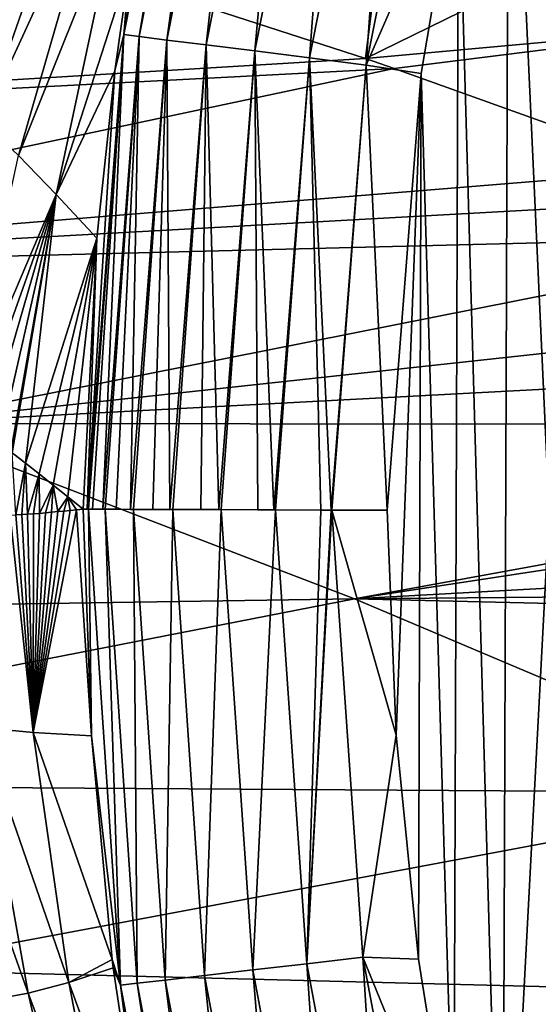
# Model space of a CAD drawing. Header units: metres. Extents: x -90 to 304, y -90 to 74.
# Tile 416 of 570: x 226.76 to 228.46, y 30.68 to 33.92. Entities that reach past the tile are written whole.
import ezdxf

# ---------------------------------------------------------------- set-up
doc = ezdxf.new("R2010")
doc.units = ezdxf.units.M
doc.layers.add('solid_21662050_350', color=7, linetype='CONTINUOUS')

msp = doc.modelspace()

# ---------------------------------------------------------------- linework, layer by layer
at = {"layer": 'solid_21662050_350'}
for points in [[(228.5, 32.299999, 8.134833), (228.367325, 35.188633, 8.134833), (228.577332, 35.903278, 8.134833)], [(227.404526, 35.405941, 8.97093), (227.100723, 33.871655, 8.970931), (227.339981, 35.204258, 9.135495)], [(227.151337, 33.865173, 8.781378), (227.100723, 33.871655, 8.970931), (227.404526, 35.405941, 8.97093)], [(227.454025, 35.393566, 8.781378), (227.151337, 33.865173, 8.781378), (227.404526, 35.405941, 8.97093)], [(227.242218, 33.853848, 8.598307), (227.151337, 33.865173, 8.781378), (227.454025, 35.393566, 8.781378)], [(227.542938, 35.371632, 8.598307), (227.242218, 33.853848, 8.598307), (227.454025, 35.393566, 8.781378)], [(227.371292, 33.837788, 8.434505), (227.242218, 33.853848, 8.598307), (227.542938, 35.371632, 8.598307)], [(227.669235, 35.340496, 8.434505), (227.371292, 33.837788, 8.434505), (227.542938, 35.371632, 8.598307)], [(227.531326, 33.817692, 8.30135), (227.371292, 33.837788, 8.434505), (227.669235, 35.340496, 8.434505)], [(227.82579, 35.301731, 8.301349), (227.531326, 33.817692, 8.30135), (227.669235, 35.340496, 8.434505)], [(227.711166, 33.795002, 8.206318), (227.531326, 33.817692, 8.30135), (227.82579, 35.301731, 8.301349)], [(228.001724, 35.258068, 8.206318), (227.711166, 33.795002, 8.206318), (227.82579, 35.301731, 8.301349)], [(227.898178, 33.771461, 8.151686), (227.711166, 33.795002, 8.206318), (228.001724, 35.258068, 8.206318)], [(228.184677, 35.212715, 8.151686), (227.898178, 33.771461, 8.151686), (228.001724, 35.258068, 8.206318)], [(227.100723, 33.871655, 8.970931), (227.286102, 34.973377, 9.133509), (227.339981, 35.204258, 9.135495)], [(228.20105, 34.467457, 8.134833), (227.898178, 33.771461, 8.151686), (228.184677, 35.212715, 8.151686)], [(228.345901, 29.385458, 8.134833), (228.20105, 34.467457, 8.134833), (228.367325, 35.188633, 8.134833)], [(228.5, 32.299999, 8.134833), (228.345901, 29.385458, 8.134833), (228.367325, 35.188633, 8.134833)], [(227.100723, 33.871655, 8.970931), (227.119492, 34.093155, 9.124818), (227.286102, 34.973377, 9.133509)], [(226.767731, 34.7966, 48.821548), (226.276611, 33.77169, 48.563751), (226.143448, 33.776379, 54.137291)], [(226.651169, 34.780197, 54.429947), (226.767731, 34.7966, 48.821548), (226.143448, 33.776379, 54.137291)], [(226.767731, 34.7966, 48.821548), (226.860886, 34.768944, 42.89035), (226.276611, 33.77169, 48.563751)], [(226.860886, 34.768944, 42.89035), (226.401184, 33.73666, 42.663277), (226.276611, 33.77169, 48.563751)], [(226.860886, 34.768944, 42.89035), (226.933517, 34.698795, 36.646793), (226.401184, 33.73666, 42.663277)], [(226.933517, 34.698795, 36.646793), (226.520096, 33.672966, 36.45026), (226.401184, 33.73666, 42.663277)], [(226.933517, 34.698795, 36.646793), (226.99054, 34.591015, 30.128439), (226.520096, 33.672966, 36.45026)], [(226.99054, 34.591015, 30.128439), (226.636902, 33.58403, 29.96656), (226.520096, 33.672966, 36.45026)], [(226.99054, 34.591015, 30.128439), (227.036911, 34.450607, 23.369116), (226.636902, 33.58403, 29.96656)], [(227.036911, 34.450607, 23.369116), (226.755173, 33.473446, 23.249544), (226.636902, 33.58403, 29.96656)], [(227.036911, 34.450607, 23.369116), (227.07814, 34.283428, 16.371611), (226.755173, 33.473446, 23.249544)], [(229.258606, 34.461746, 144.519043), (227.895798, 33.792503, 147.06842), (229.208801, 33.912998, 147.279755)], [(229.258606, 34.461746, 144.519043), (227.962158, 34.330994, 144.331009), (227.895798, 33.792503, 147.06842)], [(228.20105, 34.467457, 8.134833), (228.078934, 33.744019, 8.134833), (227.898178, 33.771461, 8.151686)], [(228.186508, 30.101936, 8.134833), (228.078934, 33.744019, 8.134833), (228.20105, 34.467457, 8.134833)], [(228.186508, 30.101936, 8.134833), (228.20105, 34.467457, 8.134833), (228.345901, 29.385458, 8.134833)], [(227.962158, 34.330994, 144.331009), (227.002945, 34.082264, 144.94162), (227.895798, 33.792503, 147.06842)], [(227.07814, 34.283428, 16.371611), (226.879044, 33.345764, 16.302416), (226.755173, 33.473446, 23.249544)], [(227.07814, 34.283428, 16.371611), (227.119492, 34.093155, 9.124818), (226.879044, 33.345764, 16.302416)], [(223.375427, 33.51952, 144.869507), (227.002945, 34.082264, 144.94162), (226.651611, 34.188229, 144.10199)], [(223.375427, 33.51952, 144.869507), (227.895798, 33.792503, 147.06842), (227.002945, 34.082264, 144.94162)], [(227.119492, 34.093155, 9.124818), (227.07135, 33.752766, 9.120951), (226.879044, 33.345764, 16.302416)], [(227.100723, 33.871655, 8.970931), (227.07135, 33.752766, 9.120951), (227.119492, 34.093155, 9.124818)], [(229.208801, 33.912998, 147.279755), (227.895798, 33.792503, 147.06842), (227.98941, 33.760483, 147.290909)], [(229.208801, 33.912998, 147.279755), (227.98941, 33.760483, 147.290909), (228.918716, 33.426765, 149.494019)], [(227.100723, 33.871655, 8.970931), (226.980377, 32.31023, 8.969101), (227.07135, 33.752766, 9.120951)], [(226.984604, 32.310154, 8.945651), (226.980377, 32.31023, 8.969101), (227.100723, 33.871655, 8.970931)], [(226.998428, 32.30994, 8.884306), (226.984604, 32.310154, 8.945651), (227.100723, 33.871655, 8.970931)], [(227.03154, 32.3097, 8.780203), (226.998428, 32.30994, 8.884306), (227.100723, 33.871655, 8.970931)], [(227.151337, 33.865173, 8.781378), (227.03154, 32.3097, 8.780203), (227.100723, 33.871655, 8.970931)], [(227.039124, 32.309685, 8.760789), (227.03154, 32.3097, 8.780203), (227.151337, 33.865173, 8.781378)], [(227.076233, 32.309639, 8.679493), (227.039124, 32.309685, 8.760789), (227.151337, 33.865173, 8.781378)], [(227.122986, 32.309566, 8.597816), (227.076233, 32.309639, 8.679493), (227.151337, 33.865173, 8.781378)], [(227.242218, 33.853848, 8.598307), (227.122986, 32.309566, 8.597816), (227.151337, 33.865173, 8.781378)], [(227.13237, 32.309547, 8.583337), (227.122986, 32.309566, 8.597816), (227.242218, 33.853848, 8.598307)], [(227.196808, 32.309422, 8.496482), (227.13237, 32.309547, 8.583337), (227.242218, 33.853848, 8.598307)], [(227.252716, 32.30928, 8.434542), (227.196808, 32.309422, 8.496482), (227.242218, 33.853848, 8.598307)], [(227.371292, 33.837788, 8.434505), (227.252716, 32.30928, 8.434542), (227.242218, 33.853848, 8.598307)], [(227.262131, 32.30925, 8.425063), (227.252716, 32.30928, 8.434542), (227.371292, 33.837788, 8.434505)], [(227.354355, 32.308918, 8.34414), (227.262131, 32.30925, 8.425063), (227.371292, 33.837788, 8.434505)], [(227.413513, 32.30867, 8.301701), (227.354355, 32.308918, 8.34414), (227.371292, 33.837788, 8.434505)], [(227.531326, 33.817692, 8.30135), (227.413513, 32.30867, 8.301701), (227.371292, 33.837788, 8.434505)], [(223.375427, 33.51952, 144.869507), (227.98941, 33.760483, 147.290909), (227.895798, 33.792503, 147.06842)], [(227.421417, 32.308636, 8.296507), (227.413513, 32.30867, 8.301701), (227.531326, 33.817692, 8.30135)], [(227.541336, 32.308102, 8.22976), (227.421417, 32.308636, 8.296507), (227.531326, 33.817692, 8.30135)], [(227.594299, 32.307865, 8.206717), (227.541336, 32.308102, 8.22976), (227.531326, 33.817692, 8.30135)], [(227.711166, 33.795002, 8.206318), (227.594299, 32.307865, 8.206717), (227.531326, 33.817692, 8.30135)], [(227.599686, 32.307842, 8.204576), (227.594299, 32.307865, 8.206717), (227.711166, 33.795002, 8.206318)], [(227.748734, 32.30722, 8.158854), (227.599686, 32.307842, 8.204576), (227.711166, 33.795002, 8.206318)], [(227.782684, 32.307095, 8.151895), (227.748734, 32.30722, 8.158854), (227.711166, 33.795002, 8.206318)], [(227.898178, 33.771461, 8.151686), (227.782684, 32.307095, 8.151895), (227.711166, 33.795002, 8.206318)], [(223.375427, 33.51952, 144.869507), (224.862762, 33.097019, 148.423386), (227.98941, 33.760483, 147.290909)], [(224.862762, 33.097019, 148.423386), (228.918716, 33.426765, 149.494019), (227.98941, 33.760483, 147.290909)], [(227.785217, 32.307083, 8.151422), (227.782684, 32.307095, 8.151895), (227.898178, 33.771461, 8.151686)], [(227.966629, 32.306526, 8.134833), (227.785217, 32.307083, 8.151422), (227.898178, 33.771461, 8.151686)], [(228.078934, 33.744019, 8.134833), (227.966629, 32.306526, 8.134833), (227.898178, 33.771461, 8.151686)], [(227.07135, 33.752766, 9.120951), (227.012466, 33.201481, 9.114047), (226.879044, 33.345764, 16.302416)], [(226.980377, 32.31023, 8.969101), (227.012466, 33.201481, 9.114047), (227.07135, 33.752766, 9.120951)], [(227.99614, 31.566664, 8.134833), (227.966629, 32.306526, 8.134833), (228.078934, 33.744019, 8.134833)], [(227.99614, 31.566664, 8.134833), (228.078934, 33.744019, 8.134833), (228.069656, 30.83004, 8.134833)], [(228.069656, 30.83004, 8.134833), (228.078934, 33.744019, 8.134833), (228.186508, 30.101936, 8.134833)], [(226.56955, 32.620193, 22.530025), (226.755173, 33.473446, 23.249544), (226.879044, 33.345764, 16.302416)], [(224.862762, 33.097019, 148.423386), (229.162186, 33.334789, 150.069229), (228.918716, 33.426765, 149.494019)], [(226.609589, 32.590912, 21.048088), (226.56955, 32.620193, 22.530025), (226.879044, 33.345764, 16.302416)], [(226.650345, 32.560394, 19.564837), (226.609589, 32.590912, 21.048088), (226.879044, 33.345764, 16.302416)], [(226.691895, 32.528763, 18.081778), (226.650345, 32.560394, 19.564837), (226.879044, 33.345764, 16.302416)], [(226.729477, 32.499752, 16.767118), (226.691895, 32.528763, 18.081778), (226.879044, 33.345764, 16.302416)], [(226.73439, 32.495914, 16.596834), (226.729477, 32.499752, 16.767118), (226.879044, 33.345764, 16.302416)], [(226.778, 32.46175, 15.108296), (226.73439, 32.495914, 16.596834), (226.879044, 33.345764, 16.302416)], [(226.778, 32.46175, 15.108296), (226.879044, 33.345764, 16.302416), (227.012466, 33.201481, 9.114047)], [(224.862762, 33.097019, 148.423386), (229.479141, 33.212086, 150.817947), (229.162186, 33.334789, 150.069229)], [(224.862762, 33.097019, 148.423386), (226.357391, 32.591881, 151.963257), (229.479141, 33.212086, 150.817947)], [(226.357391, 32.591881, 151.963257), (230.030762, 32.991089, 152.118942), (229.479141, 33.212086, 150.817947)], [(226.822845, 32.426395, 13.61647), (226.778, 32.46175, 15.108296), (227.012466, 33.201481, 9.114047)], [(226.869171, 32.389267, 12.117958), (226.822845, 32.426395, 13.61647), (227.012466, 33.201481, 9.114047)], [(226.917191, 32.350517, 10.612675), (226.869171, 32.389267, 12.117958), (227.012466, 33.201481, 9.114047)], [(226.917191, 32.350517, 10.612675), (227.012466, 33.201481, 9.114047), (226.967117, 32.310394, 9.101087)], [(226.980377, 32.31023, 8.969101), (226.967117, 32.310394, 9.101087), (227.012466, 33.201481, 9.114047)], [(226.357391, 32.591881, 151.963257), (230.469131, 32.809986, 153.146957), (230.030762, 32.991089, 152.118942)], [(226.357391, 32.591881, 151.963257), (230.99115, 32.587456, 154.369614), (230.469131, 32.809986, 153.146957)], [(226.357391, 32.591881, 151.963257), (223.239975, 31.945251, 153.056808), (227.859222, 32.015354, 155.498154)], [(226.357391, 32.591881, 151.963257), (227.859222, 32.015354, 155.498154), (230.99115, 32.587456, 154.369614)], [(227.859222, 32.015354, 155.498154), (231.151917, 32.517296, 154.746704), (230.99115, 32.587456, 154.369614)], [(226.778, 32.46175, 15.108296), (226.746185, 32.291077, 15.996093), (226.73439, 32.495914, 16.596834)], [(227.859222, 32.015354, 155.498154), (231.791443, 32.23241, 156.242905), (231.151917, 32.517296, 154.746704)], [(226.778, 32.46175, 15.108296), (226.765228, 32.292088, 15.37411), (226.746185, 32.291077, 15.996093)], [(226.778, 32.46175, 15.108296), (226.78447, 32.293312, 14.751267), (226.765228, 32.292088, 15.37411)], [(226.822845, 32.426395, 13.61647), (226.78447, 32.293312, 14.751267), (226.778, 32.46175, 15.108296)], [(226.822845, 32.426395, 13.61647), (226.803879, 32.294785, 14.127829), (226.78447, 32.293312, 14.751267)], [(226.822845, 32.426395, 13.61647), (226.823471, 32.296436, 13.50359), (226.803879, 32.294785, 14.127829)], [(226.869171, 32.389267, 12.117958), (226.823471, 32.296436, 13.50359), (226.822845, 32.426395, 13.61647)], [(226.869171, 32.389267, 12.117958), (226.843292, 32.298222, 12.878321), (226.823471, 32.296436, 13.50359)], [(226.869171, 32.389267, 12.117958), (226.863327, 32.300072, 12.251787), (226.843292, 32.298222, 12.878321)], [(226.869171, 32.389267, 12.117958), (226.883606, 32.301975, 11.623927), (226.863327, 32.300072, 12.251787)], [(226.917191, 32.350517, 10.612675), (226.883606, 32.301975, 11.623927), (226.869171, 32.389267, 12.117958)], [(226.917191, 32.350517, 10.612675), (226.904114, 32.303967, 10.994922), (226.883606, 32.301975, 11.623927)], [(226.917191, 32.350517, 10.612675), (226.924866, 32.306034, 10.364778), (226.904114, 32.303967, 10.994922)], [(226.917191, 32.350517, 10.612675), (226.967117, 32.310394, 9.101087), (226.945862, 32.308182, 9.733499)], [(226.917191, 32.350517, 10.612675), (226.945862, 32.308182, 9.733499), (226.924866, 32.306034, 10.364778)], [(226.945862, 32.308182, 9.733499), (226.994415, 31.564325, 9.107833), (226.803238, 31.574896, 16.361383)], [(226.924866, 32.306034, 10.364778), (226.945862, 32.308182, 9.733499), (226.803238, 31.574896, 16.361383)], [(226.904114, 32.303967, 10.994922), (226.924866, 32.306034, 10.364778), (226.803238, 31.574896, 16.361383)], [(226.883606, 32.301975, 11.623927), (226.904114, 32.303967, 10.994922), (226.803238, 31.574896, 16.361383)], [(226.863327, 32.300072, 12.251787), (226.883606, 32.301975, 11.623927), (226.803238, 31.574896, 16.361383)], [(226.843292, 32.298222, 12.878321), (226.863327, 32.300072, 12.251787), (226.803238, 31.574896, 16.361383)], [(226.945862, 32.308182, 9.733499), (226.967117, 32.310394, 9.101087), (226.994415, 31.564325, 9.107833)], [(226.984604, 32.310154, 8.945651), (226.994415, 31.564325, 9.107833), (226.967117, 32.310394, 9.101087)], [(226.984604, 32.310154, 8.945651), (226.967117, 32.310394, 9.101087), (226.980377, 32.31023, 8.969101)], [(227.090317, 30.744139, 8.947236), (226.994415, 31.564325, 9.107833), (226.984604, 32.310154, 8.945651)], [(227.03154, 32.3097, 8.780203), (226.984604, 32.310154, 8.945651), (226.998428, 32.30994, 8.884306)], [(227.039124, 32.309685, 8.760789), (226.984604, 32.310154, 8.945651), (227.03154, 32.3097, 8.780203)], [(227.090317, 30.744139, 8.947236), (226.984604, 32.310154, 8.945651), (227.039124, 32.309685, 8.760789)], [(227.122986, 32.309566, 8.597816), (227.039124, 32.309685, 8.760789), (227.076233, 32.309639, 8.679493)], [(227.13237, 32.309547, 8.583337), (227.039124, 32.309685, 8.760789), (227.122986, 32.309566, 8.597816)], [(227.144348, 30.750246, 8.761939), (227.039124, 32.309685, 8.760789), (227.13237, 32.309547, 8.583337)], [(227.144348, 30.750246, 8.761939), (227.090317, 30.744139, 8.947236), (227.039124, 32.309685, 8.760789)], [(227.252716, 32.30928, 8.434542), (227.13237, 32.309547, 8.583337), (227.196808, 32.309422, 8.496482)], [(227.262131, 32.30925, 8.425063), (227.13237, 32.309547, 8.583337), (227.252716, 32.30928, 8.434542)], [(227.237091, 30.761023, 8.583852), (227.13237, 32.309547, 8.583337), (227.262131, 32.30925, 8.425063)], [(227.144348, 30.750246, 8.761939), (227.13237, 32.309547, 8.583337), (227.237091, 30.761023, 8.583852)], [(227.237091, 30.761023, 8.583852), (227.262131, 32.30925, 8.425063), (227.366348, 30.776039, 8.425043)], [(227.413513, 32.30867, 8.301701), (227.262131, 32.30925, 8.425063), (227.354355, 32.308918, 8.34414)], [(227.421417, 32.308636, 8.296507), (227.262131, 32.30925, 8.425063), (227.413513, 32.30867, 8.301701)], [(227.366348, 30.776039, 8.425043), (227.262131, 32.30925, 8.425063), (227.421417, 32.308636, 8.296507)], [(227.366348, 30.776039, 8.425043), (227.421417, 32.308636, 8.296507), (227.525101, 30.794312, 8.296158)], [(227.594299, 32.307865, 8.206717), (227.421417, 32.308636, 8.296507), (227.541336, 32.308102, 8.22976)], [(227.599686, 32.307842, 8.204576), (227.421417, 32.308636, 8.296507), (227.594299, 32.307865, 8.206717)], [(227.525101, 30.794312, 8.296158), (227.421417, 32.308636, 8.296507), (227.599686, 32.307842, 8.204576)], [(227.525101, 30.794312, 8.296158), (227.599686, 32.307842, 8.204576), (227.702713, 30.814661, 8.204169)], [(227.702713, 30.814661, 8.204169), (227.599686, 32.307842, 8.204576), (227.748734, 32.30722, 8.158854)], [(227.702713, 30.814661, 8.204169), (227.748734, 32.30722, 8.158854), (227.782684, 32.307095, 8.151895)], [(227.702713, 30.814661, 8.204169), (227.782684, 32.307095, 8.151895), (227.785217, 32.307083, 8.151422)], [(227.702713, 30.814661, 8.204169), (227.785217, 32.307083, 8.151422), (227.887177, 30.83584, 8.151209)], [(227.99614, 31.566664, 8.134833), (227.785217, 32.307083, 8.151422), (227.966629, 32.306526, 8.134833)], [(227.887177, 30.83584, 8.151209), (227.785217, 32.307083, 8.151422), (227.99614, 31.566664, 8.134833)], [(228.5, 32.299999, 8.134833), (228.547318, 28.681807, 8.134833), (228.345901, 29.385458, 8.134833)], [(226.72731, 32.290268, 16.617212), (226.803238, 31.574896, 16.361383), (226.629456, 31.591814, 23.298445)], [(226.72731, 32.290268, 16.617212), (226.746185, 32.291077, 15.996093), (226.803238, 31.574896, 16.361383)], [(226.746185, 32.291077, 15.996093), (226.765228, 32.292088, 15.37411), (226.803238, 31.574896, 16.361383)], [(226.765228, 32.292088, 15.37411), (226.78447, 32.293312, 14.751267), (226.803238, 31.574896, 16.361383)], [(226.78447, 32.293312, 14.751267), (226.803879, 32.294785, 14.127829), (226.803238, 31.574896, 16.361383)], [(226.823471, 32.296436, 13.50359), (226.843292, 32.298222, 12.878321), (226.803238, 31.574896, 16.361383)], [(226.803879, 32.294785, 14.127829), (226.823471, 32.296436, 13.50359), (226.803238, 31.574896, 16.361383)], [(227.859222, 32.015354, 155.498154), (232.181854, 32.05397, 157.153915), (231.791443, 32.23241, 156.242905)], [(227.859222, 32.015354, 155.498154), (232.499908, 31.905853, 157.895996), (232.181854, 32.05397, 157.153915)], [(223.239975, 31.945251, 153.056808), (224.745438, 31.406462, 156.612488), (227.859222, 32.015354, 155.498154)], [(227.859222, 32.015354, 155.498154), (224.745438, 31.406462, 156.612488), (229.367493, 31.376673, 159.033463)], [(227.859222, 32.015354, 155.498154), (229.367493, 31.376673, 159.033463), (232.499908, 31.905853, 157.895996)], [(226.468903, 31.612093, 29.934532), (226.786957, 30.717642, 23.294224), (226.660934, 30.695074, 29.923876)], [(226.468903, 31.612093, 29.934532), (226.629456, 31.591814, 23.298445), (226.786957, 30.717642, 23.294224)], [(226.629456, 31.591814, 23.298445), (226.920242, 30.752483, 16.3627), (226.786957, 30.717642, 23.294224)], [(226.629456, 31.591814, 23.298445), (226.803238, 31.574896, 16.361383), (226.920242, 30.752483, 16.3627)], [(226.803238, 31.574896, 16.361383), (227.062363, 30.827988, 9.113255), (226.920242, 30.752483, 16.3627)], [(226.803238, 31.574896, 16.361383), (226.994415, 31.564325, 9.107833), (227.062363, 30.827988, 9.113255)], [(227.090317, 30.744139, 8.947236), (227.062363, 30.827988, 9.113255), (226.994415, 31.564325, 9.107833)], [(227.887177, 30.83584, 8.151209), (227.99614, 31.566664, 8.134833), (228.069656, 30.83004, 8.134833)], [(224.745438, 31.406462, 156.612488), (226.26944, 30.795679, 160.197952), (229.367493, 31.376673, 159.033463)], [(229.367493, 31.376673, 159.033463), (226.26944, 30.795679, 160.197952), (230.878891, 30.677896, 162.56163)], [(227.062363, 30.827988, 9.113255), (227.065613, 30.801216, 9.11343), (226.920242, 30.752483, 16.3627)], [(227.090317, 30.744139, 8.947236), (227.065613, 30.801216, 9.11343), (227.062363, 30.827988, 9.113255)], [(227.805099, 29.302711, 8.296158), (227.525101, 30.794312, 8.296158), (227.702713, 30.814661, 8.204169)], [(227.979034, 29.344, 8.204169), (227.702713, 30.814661, 8.204169), (227.887177, 30.83584, 8.151209)], [(227.805099, 29.302711, 8.296158), (227.702713, 30.814661, 8.204169), (227.979034, 29.344, 8.204169)], [(227.887177, 30.83584, 8.151209), (228.069656, 30.83004, 8.134833), (228.186508, 30.101936, 8.134833)], [(228.159668, 29.386925, 8.151209), (227.887177, 30.83584, 8.151209), (228.186508, 30.101936, 8.134833)], [(227.979034, 29.344, 8.204169), (227.887177, 30.83584, 8.151209), (228.159668, 29.386925, 8.151209)], [(226.26944, 30.795679, 160.197952), (223.185974, 30.171232, 161.342117), (227.80159, 30.119324, 163.790222)], [(226.26944, 30.795679, 160.197952), (227.80159, 30.119324, 163.790222), (230.878891, 30.677896, 162.56163)], [(226.920242, 30.752483, 16.3627), (227.065613, 30.801216, 9.11343), (227.180222, 30.04427, 9.117826)], [(227.090317, 30.744139, 8.947236), (227.180222, 30.04427, 9.117826), (227.065613, 30.801216, 9.11343)], [(227.649658, 29.265728, 8.425043), (227.366348, 30.776039, 8.425043), (227.525101, 30.794312, 8.296158)], [(227.649658, 29.265728, 8.425043), (227.525101, 30.794312, 8.296158), (227.805099, 29.302711, 8.296158)], [(226.786957, 30.717642, 23.294224), (226.920242, 30.752483, 16.3627), (227.077087, 29.946613, 16.362236)], [(226.920242, 30.752483, 16.3627), (227.180222, 30.04427, 9.117826), (227.077087, 29.946613, 16.362236)], [(227.144348, 30.750246, 8.761939), (227.379379, 29.201313, 8.947236), (227.090317, 30.744139, 8.947236)], [(227.090317, 30.744139, 8.947236), (227.379379, 29.201313, 8.947236), (227.180222, 30.04427, 9.117826)], [(227.432297, 29.213797, 8.761939), (227.144348, 30.750246, 8.761939), (227.237091, 30.761023, 8.583852)], [(227.432297, 29.213797, 8.761939), (227.379379, 29.201313, 8.947236), (227.144348, 30.750246, 8.761939)], [(227.523102, 29.235493, 8.583852), (227.237091, 30.761023, 8.583852), (227.366348, 30.776039, 8.425043)], [(227.432297, 29.213797, 8.761939), (227.237091, 30.761023, 8.583852), (227.523102, 29.235493, 8.583852)], [(227.523102, 29.235493, 8.583852), (227.366348, 30.776039, 8.425043), (227.649658, 29.265728, 8.425043)], [(226.660934, 30.695074, 29.923876), (226.786957, 30.717642, 23.294224), (226.981125, 29.868906, 23.288641)], [(226.786957, 30.717642, 23.294224), (227.077087, 29.946613, 16.362236), (226.981125, 29.868906, 23.288641)], [(226.414001, 30.68516, 42.242409), (226.78952, 29.77281, 36.228992), (226.684586, 29.755215, 42.222652)], [(226.414001, 30.68516, 42.242409), (226.537918, 30.6842, 36.246368), (226.78952, 29.77281, 36.228992)], [(226.537918, 30.6842, 36.246368), (226.660934, 30.695074, 29.923876), (226.886871, 29.810953, 29.912146)], [(226.537918, 30.6842, 36.246368), (226.886871, 29.810953, 29.912146), (226.78952, 29.77281, 36.228992)], [(226.660934, 30.695074, 29.923876), (226.981125, 29.868906, 23.288641), (226.886871, 29.810953, 29.912146)]]:
    msp.add_3dface(points, dxfattribs=at)

doc.saveas('drawing.dxf')
